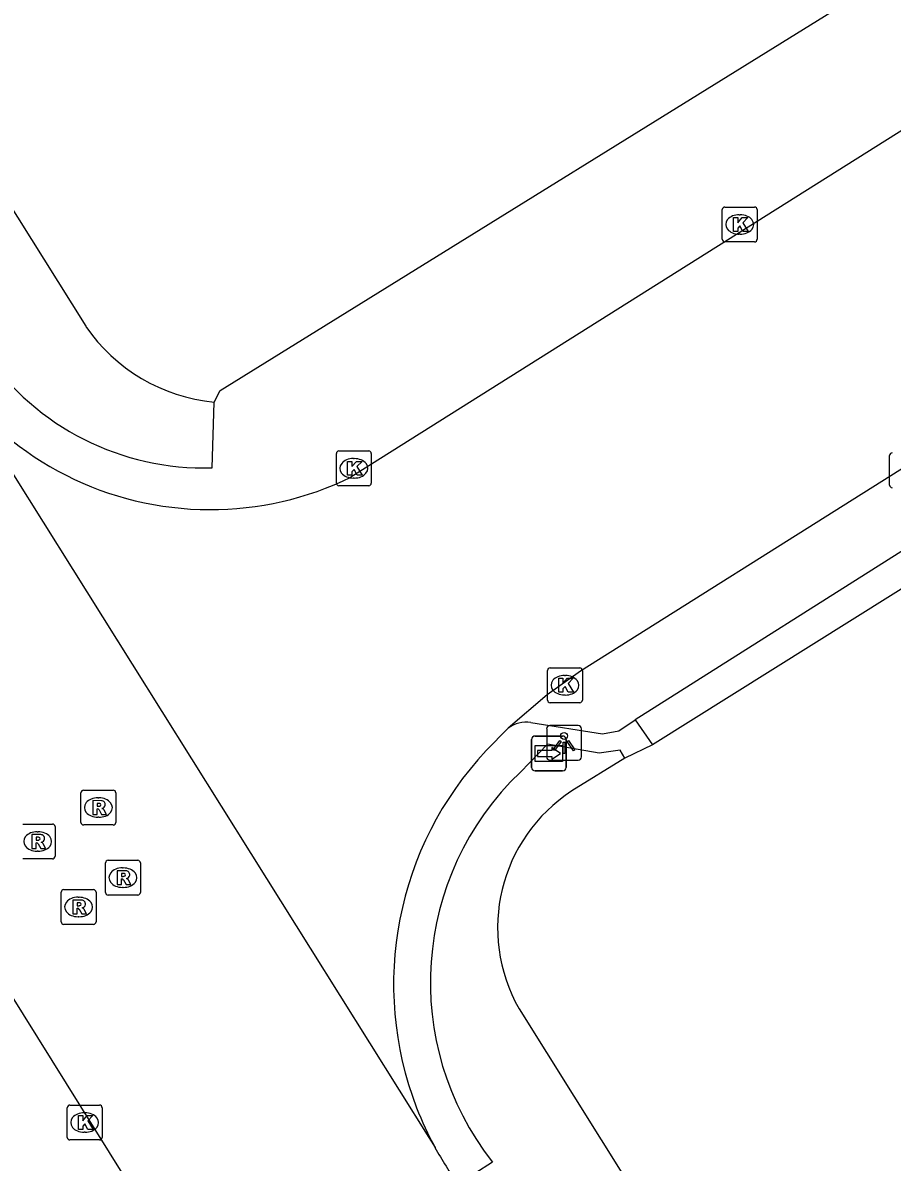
# Model space of a CAD drawing. Extents: x 158461 to 159795, y 387220 to 388672.
# Drawn here: x 158607.48 to 158632.42, y 387794.72 to 387827.43 of the extents above; entities that cross this region are included whole.
import ezdxf

# ---------------------------------------------------------------- set-up
doc = ezdxf.new("R2010")
doc.units = 0
for name, color, linetype in [('IMGEO_Kolk', 7, 'Continuous'), ('IMGEO_Lichtpunt', 7, 'Continuous'), ('IMGEO_Rijbaan_lokaal_gesloten', 7, 'Continuous'), ('IMGEO_Rioolput', 7, 'Continuous'), ('IMGEO_Voetpad_open', 7, 'Continuous'), ('IMGEO_Wegwijzer', 7, 'Continuous')]:
    doc.layers.add(name, color=color, linetype=linetype)

msp = doc.modelspace()

# ---------------------------------------------------------------- linework, layer by layer
at = {"layer": 'IMGEO_Kolk'}
for p, q in [((158627.623, 387822.139), (158628.475, 387822.139)), ((158627.548, 387821.213), (158627.548, 387822.065)), ((158628.036, 387821.919), (158628.061, 387821.919)), ((158628.549, 387822.065), (158628.549, 387821.213)), ((158628.059, 387821.359), (158628.034, 387821.359)), ((158628.475, 387821.139), (158627.623, 387821.139)), ((158616.477, 387814.213), (158616.477, 387815.065)), ((158616.552, 387815.139), (158617.404, 387815.139)), ((158617.478, 387815.065), (158617.478, 387814.213)), ((158632.349, 387814.156), (158632.349, 387815.008)), ((158616.965, 387814.919), (158616.99, 387814.919)), ((158616.988, 387814.359), (158616.963, 387814.359)), ((158617.404, 387814.139), (158616.552, 387814.139)), ((158622.535, 387807.986), (158622.535, 387808.838)), ((158622.61, 387808.912), (158623.462, 387808.912)), ((158623.536, 387808.838), (158623.536, 387807.986)), ((158623.023, 387808.692), (158623.048, 387808.692)), ((158623.046, 387808.132), (158623.021, 387808.132)), ((158623.462, 387807.912), (158622.61, 387807.912)), ((158608.83, 387796.36), (158609.682, 387796.36)), ((158608.755, 387795.434), (158608.755, 387796.286)), ((158609.243, 387796.14), (158609.268, 387796.14)), ((158609.756, 387796.286), (158609.756, 387795.434)), ((158609.682, 387795.36), (158608.83, 387795.36)), ((158609.266, 387795.58), (158609.241, 387795.58))]:
    msp.add_line(p, q, dxfattribs=at)
for points in [[(158627.623, 387822.139), (158628.475, 387822.139)], [(158627.548, 387821.213), (158627.548, 387822.065)], [(158627.869, 387821.839), (158627.992, 387821.839), (158627.992, 387821.688), (158628.122, 387821.839), (158628.286, 387821.839), (158628.14, 387821.688), (158628.293, 387821.439), (158628.141, 387821.439), (158628.056, 387821.603), (158627.992, 387821.536), (158627.992, 387821.439), (158627.869, 387821.439), (158627.869, 387821.839)], [(158628.549, 387822.065), (158628.549, 387821.213)], [(158628.475, 387821.139), (158627.623, 387821.139)], [(158616.477, 387814.213), (158616.477, 387815.065)], [(158616.552, 387815.139), (158617.404, 387815.139)], [(158617.478, 387815.065), (158617.478, 387814.213)], [(158632.349, 387814.156), (158632.349, 387815.008)], [(158616.798, 387814.839), (158616.921, 387814.839), (158616.921, 387814.688), (158617.051, 387814.839), (158617.215, 387814.839), (158617.069, 387814.688), (158617.222, 387814.439), (158617.07, 387814.439), (158616.985, 387814.603), (158616.921, 387814.536), (158616.921, 387814.439), (158616.798, 387814.439), (158616.798, 387814.839)], [(158617.404, 387814.139), (158616.552, 387814.139)], [(158622.535, 387807.986), (158622.535, 387808.838)], [(158622.61, 387808.912), (158623.462, 387808.912)], [(158623.536, 387808.838), (158623.536, 387807.986)], [(158622.856, 387808.612), (158622.979, 387808.612), (158622.979, 387808.461), (158623.109, 387808.612), (158623.273, 387808.612), (158623.127, 387808.461), (158623.28, 387808.212), (158623.128, 387808.212), (158623.043, 387808.376), (158622.979, 387808.309), (158622.979, 387808.212), (158622.856, 387808.212), (158622.856, 387808.612)], [(158623.462, 387807.912), (158622.61, 387807.912)], [(158608.83, 387796.36), (158609.682, 387796.36)], [(158608.755, 387795.434), (158608.755, 387796.286)], [(158609.076, 387796.06), (158609.199, 387796.06), (158609.199, 387795.909), (158609.329, 387796.06), (158609.493, 387796.06), (158609.347, 387795.909), (158609.5, 387795.66), (158609.348, 387795.66), (158609.263, 387795.824), (158609.199, 387795.757), (158609.199, 387795.66), (158609.076, 387795.66), (158609.076, 387796.06)], [(158609.756, 387796.286), (158609.756, 387795.434)], [(158609.682, 387795.36), (158608.83, 387795.36)]]:
    msp.add_lwpolyline(points, dxfattribs=at)
for centre, start, end in [((158627.625, 387822.063), 91.552, 178.448), ((158627.625, 387822.063), 91.552, 178.448), ((158628.473, 387822.063), 1.552, 88.448), ((158628.473, 387822.063), 1.552, 88.448), ((158627.625, 387821.215), 181.552, 268.448), ((158627.625, 387821.215), 181.552, 268.448), ((158628.473, 387821.215), 271.552, 358.448), ((158628.473, 387821.215), 271.552, 358.448), ((158616.554, 387815.063), 91.552, 178.448), ((158616.554, 387815.063), 91.552, 178.448), ((158617.402, 387815.063), 1.552, 88.448), ((158617.402, 387815.063), 1.552, 88.448), ((158632.426, 387815.006), 91.552, 178.448), ((158632.426, 387815.006), 91.552, 178.448), ((158616.554, 387814.215), 181.552, 268.448), ((158616.554, 387814.215), 181.552, 268.448), ((158617.402, 387814.215), 271.552, 358.448), ((158617.402, 387814.215), 271.552, 358.448), ((158632.426, 387814.158), 181.552, 268.448), ((158632.426, 387814.158), 181.552, 268.448), ((158622.612, 387808.836), 91.552, 178.448), ((158622.612, 387808.836), 91.552, 178.448), ((158623.46, 387808.836), 1.552, 88.448), ((158623.46, 387808.836), 1.552, 88.448), ((158622.612, 387807.988), 181.552, 268.448), ((158622.612, 387807.988), 181.552, 268.448), ((158623.46, 387807.988), 271.552, 358.448), ((158623.46, 387807.988), 271.552, 358.448), ((158608.832, 387796.284), 91.552, 178.448), ((158608.832, 387796.284), 91.552, 178.448), ((158609.68, 387796.284), 1.552, 88.448), ((158609.68, 387796.284), 1.552, 88.448), ((158608.832, 387795.436), 181.552, 268.448), ((158608.832, 387795.436), 181.552, 268.448), ((158609.68, 387795.436), 271.552, 358.448), ((158609.68, 387795.436), 271.552, 358.448)]:
    msp.add_arc(centre, 0.0765, start, end, dxfattribs=at)
for centre, major_axis, ratio, start_param, end_param in [((158628.035, 387821.639), (-0.387, 0.002), 0.722429, 4.712389, 7.853982), ((158628.06, 387821.639), (-0.39, 0.002), 0.717154, 1.570796, 4.712389), ((158616.964, 387814.639), (-0.387, 0.002), 0.722429, 4.712389, 7.853982), ((158616.989, 387814.639), (-0.39, 0.002), 0.717154, 1.570796, 4.712389), ((158623.022, 387808.412), (-0.387, 0.002), 0.722429, 4.712389, 7.853982), ((158623.047, 387808.412), (-0.39, 0.002), 0.717154, 1.570796, 4.712389), ((158609.242, 387795.86), (-0.387, 0.002), 0.722429, 4.712389, 7.853982), ((158609.267, 387795.86), (-0.39, 0.002), 0.717154, 1.570796, 4.712389)]:
    msp.add_ellipse(centre, major_axis=major_axis, ratio=ratio, start_param=start_param, end_param=end_param, dxfattribs=at)
at = {"layer": 'IMGEO_Lichtpunt'}
for p, q in [((158622.511, 387807.161), (158622.511, 387806.354)), ((158622.511, 387807.161), (158622.511, 387806.354)), ((158623.413, 387807.256), (158622.605, 387807.256)), ((158623.413, 387807.256), (158622.605, 387807.256)), ((158623.507, 387806.354), (158623.507, 387807.161)), ((158623.507, 387806.354), (158623.507, 387807.161)), ((158622.605, 387806.26), (158623.413, 387806.26)), ((158622.605, 387806.26), (158623.413, 387806.26))]:
    msp.add_line(p, q, dxfattribs=at)
for points in [[(158622.885, 387806.825), (158622.924, 387806.797), (158622.736, 387806.535), (158622.698, 387806.562), (158622.885, 387806.825)], [(158622.987, 387806.777), (158623.034, 387806.777), (158623.034, 387806.455), (158622.987, 387806.455), (158622.987, 387806.777)], [(158623.097, 387806.797), (158623.135, 387806.824), (158623.322, 387806.562), (158623.283, 387806.534), (158623.097, 387806.797)]]:
    msp.add_lwpolyline(points, dxfattribs=at)
msp.add_circle((158623.01, 387806.959), 0.0994, dxfattribs=at)
for centre, start, end in [((158622.605, 387807.161), 90, 180), ((158622.605, 387807.161), 90, 180), ((158623.413, 387807.161), 0, 90), ((158623.413, 387807.161), 0, 90), ((158622.605, 387806.354), 180, 270), ((158622.605, 387806.354), 180, 270), ((158623.413, 387806.354), 270, 0), ((158623.413, 387806.354), 270, 360)]:
    msp.add_arc(centre, 0.0946, start, end, dxfattribs=at)
at = {"layer": 'IMGEO_Rijbaan_lokaal_gesloten'}
for points in [[(158643.611, 387831.215), (158616.891, 387814.387)], [(158641.284, 387820.03), (158623.48, 387808.816), (158622.522, 387808.14), (158621.407, 387807.18)], [(158605.499, 387817.171), (158619.131, 387795.427), (158619.307, 387795.146)], [(158620.775, 387806.536), (158621.407, 387807.18)], [(158612.487, 387790.962), (158604.563, 387803.663)]]:
    msp.add_lwpolyline(points, dxfattribs=at)
for centre, radius, start, end in [((158612.842, 387822.568), 9.113, 216.3161, 269.9681), ((158612.889, 387822.51), 9.055, 269.6683, 296.2259), ((158627.924, 387799.825), 9.805, 136.8085, 201.1677), ((158627.888, 387799.811), 9.767, 201.1676, 208.5294), ((158627.858, 387799.784), 9.728, 208.4727, 215.8672)]:
    msp.add_arc(centre, radius, start, end, dxfattribs=at)
at = {"layer": 'IMGEO_Rioolput'}
for p, q in [((158609.15, 387804.475), (158609.15, 387805.327)), ((158609.225, 387805.401), (158610.077, 387805.401)), ((158609.638, 387805.181), (158609.663, 387805.181)), ((158610.151, 387805.327), (158610.151, 387804.475)), ((158609.661, 387804.621), (158609.636, 387804.621)), ((158607.481, 387804.428), (158608.333, 387804.428)), ((158607.894, 387804.208), (158607.919, 387804.208)), ((158608.407, 387804.354), (158608.407, 387803.502)), ((158610.077, 387804.401), (158609.225, 387804.401)), ((158607.917, 387803.648), (158607.892, 387803.648)), ((158608.333, 387803.428), (158607.481, 387803.428)), ((158609.852, 387802.463), (158609.852, 387803.315)), ((158609.927, 387803.389), (158610.779, 387803.389)), ((158610.34, 387803.169), (158610.365, 387803.169)), ((158610.853, 387803.315), (158610.853, 387802.463)), ((158608.656, 387802.547), (158609.508, 387802.547)), ((158610.363, 387802.609), (158610.338, 387802.609)), ((158608.581, 387801.621), (158608.581, 387802.473)), ((158609.069, 387802.327), (158609.094, 387802.327)), ((158609.582, 387802.473), (158609.582, 387801.621)), ((158610.779, 387802.389), (158609.927, 387802.389)), ((158609.508, 387801.547), (158608.656, 387801.547)), ((158609.092, 387801.767), (158609.067, 387801.767))]:
    msp.add_line(p, q, dxfattribs=at)
for points in [[(158609.15, 387804.475), (158609.15, 387805.327)], [(158609.225, 387805.401), (158610.077, 387805.401)], [(158610.151, 387805.327), (158610.151, 387804.475)], [(158609.739, 387805.099), (158609.487, 387805.101), (158609.487, 387804.701)], [(158609.487, 387804.701), (158609.611, 387804.701), (158609.611, 387804.863), (158609.622, 387804.863)], [(158609.665, 387805.02), (158609.611, 387805.02), (158609.611, 387804.939)], [(158609.611, 387804.939), (158609.663, 387804.939)], [(158609.669, 387804.834), (158609.74, 387804.701), (158609.88, 387804.701), (158609.815, 387804.827)], [(158607.481, 387804.428), (158608.333, 387804.428)], [(158608.407, 387804.354), (158608.407, 387803.502)], [(158610.077, 387804.401), (158609.225, 387804.401)], [(158607.995, 387804.126), (158607.743, 387804.128), (158607.743, 387803.728)], [(158607.743, 387803.728), (158607.867, 387803.728), (158607.867, 387803.89), (158607.878, 387803.89)], [(158607.921, 387804.047), (158607.867, 387804.047), (158607.867, 387803.966)], [(158607.867, 387803.966), (158607.919, 387803.966)], [(158607.925, 387803.861), (158607.996, 387803.728), (158608.136, 387803.728), (158608.071, 387803.854)], [(158608.333, 387803.428), (158607.481, 387803.428)], [(158609.852, 387802.463), (158609.852, 387803.315)], [(158609.927, 387803.389), (158610.779, 387803.389)], [(158610.853, 387803.315), (158610.853, 387802.463)], [(158610.441, 387803.087), (158610.189, 387803.089), (158610.189, 387802.689)], [(158610.189, 387802.689), (158610.313, 387802.689), (158610.313, 387802.851), (158610.324, 387802.851)], [(158610.367, 387803.008), (158610.313, 387803.008), (158610.313, 387802.927)], [(158610.313, 387802.927), (158610.365, 387802.927)], [(158608.656, 387802.547), (158609.508, 387802.547)], [(158610.371, 387802.822), (158610.442, 387802.689), (158610.582, 387802.689), (158610.517, 387802.815)], [(158608.581, 387801.621), (158608.581, 387802.473)], [(158609.17, 387802.245), (158608.918, 387802.247), (158608.918, 387801.847)], [(158609.582, 387802.473), (158609.582, 387801.621)], [(158610.779, 387802.389), (158609.927, 387802.389)], [(158608.918, 387801.847), (158609.042, 387801.847), (158609.042, 387802.009), (158609.053, 387802.009)], [(158609.096, 387802.166), (158609.042, 387802.166), (158609.042, 387802.085)], [(158609.042, 387802.085), (158609.094, 387802.085)], [(158609.1, 387801.98), (158609.171, 387801.847), (158609.311, 387801.847), (158609.246, 387801.973)], [(158609.508, 387801.547), (158608.656, 387801.547)]]:
    msp.add_lwpolyline(points, dxfattribs=at)
for centre, radius, start, end in [((158609.227, 387805.325), 0.0765, 91.552, 178.448), ((158609.227, 387805.325), 0.0765, 91.552, 178.448), ((158610.075, 387805.325), 0.0765, 1.552, 88.448), ((158610.075, 387805.325), 0.0765, 1.552, 88.448), ((158609.621, 387804.81), 0.0533, 26.0293, 88.6989), ((158609.647, 387805.128), 0.19, 274.7715, 282.9687), ((158609.671, 387804.924), 0.0964, 77.0061, 93.1865), ((158609.685, 387804.981), 0.0378, 276.6634, 79.6772), ((158609.738, 387804.989), 0.109, 350.3612, 89.416), ((158609.736, 387804.989), 0.112, 277.5842, 350.9817), ((158609.72, 387804.774), 0.108, 29.5134, 73.7905), ((158609.227, 387804.477), 0.0765, 181.552, 268.448), ((158609.227, 387804.477), 0.0765, 181.552, 268.448), ((158610.075, 387804.477), 0.0765, 271.552, 358.448), ((158610.075, 387804.477), 0.0765, 271.552, 358.448), ((158608.331, 387804.352), 0.0765, 1.552, 88.448), ((158608.331, 387804.352), 0.0765, 1.552, 88.448), ((158607.877, 387803.837), 0.0533, 26.0293, 88.6989), ((158607.903, 387804.155), 0.19, 274.7715, 282.9687), ((158607.927, 387803.951), 0.0964, 77.0061, 93.1865), ((158607.941, 387804.008), 0.0378, 276.6634, 79.6772), ((158607.994, 387804.016), 0.109, 350.3612, 89.416), ((158607.992, 387804.016), 0.112, 277.5842, 350.9817), ((158607.976, 387803.801), 0.108, 29.5134, 73.7905), ((158608.331, 387803.504), 0.0765, 271.552, 358.448), ((158608.331, 387803.504), 0.0765, 271.552, 358.448), ((158609.929, 387803.313), 0.0765, 91.552, 178.448), ((158609.929, 387803.313), 0.0765, 91.552, 178.448), ((158610.777, 387803.313), 0.0765, 1.552, 88.448), ((158610.777, 387803.313), 0.0765, 1.552, 88.448), ((158610.323, 387802.798), 0.0533, 26.0293, 88.6989), ((158610.349, 387803.116), 0.19, 274.7715, 282.9687), ((158610.373, 387802.912), 0.0964, 77.0061, 93.1865), ((158610.387, 387802.969), 0.0378, 276.6634, 79.6772), ((158610.44, 387802.977), 0.109, 350.3612, 89.416), ((158610.438, 387802.977), 0.112, 277.5842, 350.9817), ((158610.422, 387802.762), 0.108, 29.5134, 73.7905), ((158608.658, 387802.471), 0.0765, 91.552, 178.448), ((158608.658, 387802.471), 0.0765, 91.552, 178.448), ((158609.506, 387802.471), 0.0765, 1.552, 88.448), ((158609.506, 387802.471), 0.0765, 1.552, 88.448), ((158609.169, 387802.135), 0.109, 350.3612, 89.416), ((158609.929, 387802.465), 0.0765, 181.552, 268.448), ((158609.929, 387802.465), 0.0765, 181.552, 268.448), ((158610.777, 387802.465), 0.0765, 271.552, 358.448), ((158610.777, 387802.465), 0.0765, 271.552, 358.448), ((158609.052, 387801.956), 0.0533, 26.0293, 88.6989), ((158609.078, 387802.274), 0.19, 274.7715, 282.9687), ((158609.102, 387802.07), 0.0964, 77.0061, 93.1865), ((158609.116, 387802.127), 0.0378, 276.6634, 79.6772), ((158609.167, 387802.135), 0.112, 277.5842, 350.9817), ((158609.151, 387801.92), 0.108, 29.5134, 73.7905), ((158608.658, 387801.623), 0.0765, 181.552, 268.448), ((158608.658, 387801.623), 0.0765, 181.552, 268.448), ((158609.506, 387801.623), 0.0765, 271.552, 358.448), ((158609.506, 387801.623), 0.0765, 271.552, 358.448)]:
    msp.add_arc(centre, radius, start, end, dxfattribs=at)
for centre, major_axis, ratio, start_param, end_param in [((158609.637, 387804.901), (-0.387, 0.002), 0.722429, 4.712389, 7.853982), ((158609.662, 387804.901), (-0.39, 0.002), 0.717154, 1.570796, 4.712389), ((158607.893, 387803.928), (-0.387, 0.002), 0.722429, 4.712389, 7.853982), ((158607.918, 387803.928), (-0.39, 0.002), 0.717154, 1.570796, 4.712389), ((158610.339, 387802.889), (-0.387, 0.002), 0.722429, 4.712389, 7.853982), ((158610.364, 387802.889), (-0.39, 0.002), 0.717154, 1.570796, 4.712389), ((158609.068, 387802.047), (-0.387, 0.002), 0.722429, 4.712389, 7.853982), ((158609.093, 387802.047), (-0.39, 0.002), 0.717154, 1.570796, 4.712389)]:
    msp.add_ellipse(centre, major_axis=major_axis, ratio=ratio, start_param=start_param, end_param=end_param, dxfattribs=at)
at = {"layer": 'IMGEO_Voetpad_open'}
for points in [[(158612.967, 387816.54), (158613.148, 387816.877), (158633.526, 387829.514), (158633.306, 387830.039), (158646.993, 387838.636), (158647.534, 387841.3), (158646.971, 387842.184), (158647.471, 387842.494)], [(158601.127, 387832.418), (158602.03, 387830.877), (158601.788, 387830.676), (158609.285, 387818.715)], [(158642.164, 387818.251), (158625.053, 387807.424)], [(158612.91, 387814.654), (158612.967, 387816.54)], [(158638.179, 387814.618), (158625.548, 387806.705)], [(158622.053, 387807.346), (158624.109, 387807.015), (158624.58, 387807.105), (158625.053, 387807.424)], [(158625.053, 387807.424), (158625.548, 387806.705)], [(158624.754, 387806.316), (158624.621, 387806.551), (158624.019, 387806.467), (158622.539, 387806.724), (158621.758, 387805.92)], [(158625.548, 387806.705), (158624.754, 387806.316)], [(158624.754, 387806.316), (158623.236, 387805.378)], [(158621.719, 387799.125), (158628.044, 387789.015)], [(158620.959, 387794.721), (158620.445, 387794.396)]]:
    msp.add_lwpolyline(points, dxfattribs=at)
for centre, radius, start, end in [((158613.457, 387821.573), 5.057, 214.4157, 264.4426), ((158612.672, 387822.252), 7.602, 214.4206, 271.7963), ((158621.928, 387806.494), 0.861, 81.6305, 127.192), ((158627.523, 387799.881), 8.349, 133.6685, 218.1697), ((158625.786, 387801.449), 4.684, 122.9863, 209.7403)]:
    msp.add_arc(centre, radius, start, end, dxfattribs=at)
at = {"layer": 'IMGEO_Wegwijzer'}
for p, q in [((158622.079, 387806.054), (158622.079, 387806.854)), ((158622.079, 387806.854), (158622.079, 387806.054)), ((158622.179, 387806.954), (158622.969, 387806.954)), ((158622.969, 387806.954), (158622.179, 387806.954)), ((158623.069, 387806.854), (158623.069, 387806.054)), ((158623.069, 387806.054), (158623.069, 387806.854)), ((158622.969, 387805.954), (158622.179, 387805.954)), ((158622.179, 387805.954), (158622.969, 387805.954))]:
    msp.add_line(p, q, dxfattribs=at)
for points in [[(158622.18, 387806.686), (158622.968, 387806.686), (158622.968, 387806.222), (158622.18, 387806.222), (158622.18, 387806.686)], [(158622.245, 387806.538), (158622.245, 387806.454), (158622.245, 387806.37), (158622.656, 387806.37), (158622.656, 387806.287), (158622.903, 387806.454), (158622.656, 387806.621), (158622.656, 387806.538), (158622.245, 387806.538)]]:
    msp.add_lwpolyline(points, dxfattribs=at)
for centre, start, end in [((158622.179, 387806.854), 90, 180), ((158622.179, 387806.854), 90, 180), ((158622.969, 387806.854), 0, 90), ((158622.969, 387806.854), 360, 90), ((158622.179, 387806.054), 180, 270), ((158622.179, 387806.054), 180, 270), ((158622.969, 387806.054), 270, 0), ((158622.969, 387806.054), 270, 0)]:
    msp.add_arc(centre, 0.1, start, end, dxfattribs=at)

doc.saveas('drawing.dxf')
